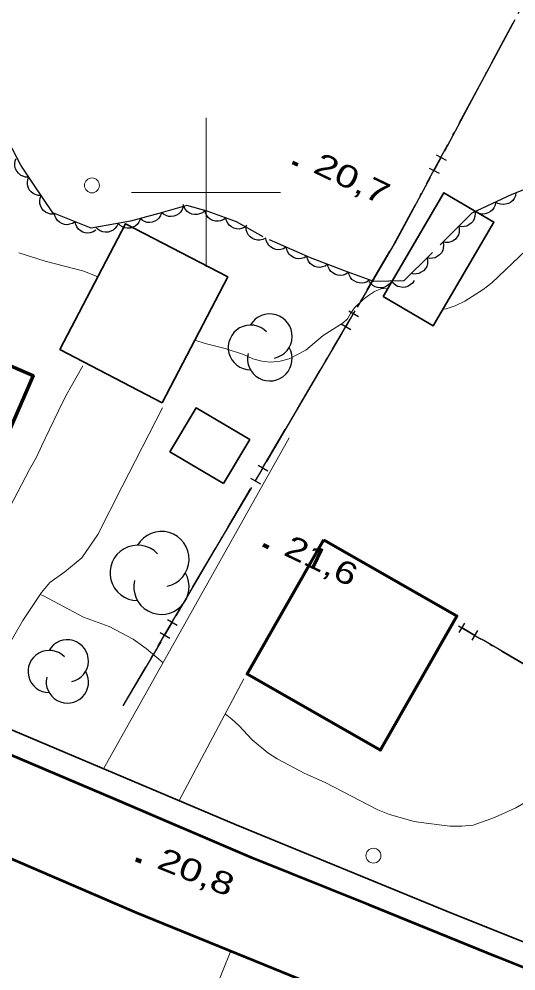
# Model space of a CAD drawing. Extents: x 355726 to 357533, y 5103782 to 5105258.
# Drawn here: x 356587.5 to 356620.8, y 5104547.8 to 5104611.6 of the extents above; entities that cross this region are included whole.
import ezdxf

# ---------------------------------------------------------------- set-up
doc = ezdxf.new("R2010")
doc.units = 0
doc.header["$LTSCALE"] = 0.6
doc.linetypes.add('DOT_DASHED', pattern=[7.7, 5, -1.2, 0.3, -1.2])
doc.linetypes.add('LONG_DASHED', pattern=[7.5, 6, -1.5])
for name, color, linetype, lineweight in [('19', 7, 'Continuous', 13), ('2', 7, 'LONG_DASHED', 13), ('21', 7, 'LONG_DASHED', 35), ('22', 7, 'Continuous', 13), ('3', 7, 'Continuous', 140), ('31', 7, 'Continuous', 35), ('36', 7, 'Continuous', 13), ('37', 7, 'Continuous', 13), ('44', 7, 'Continuous', 25), ('61', 7, 'Continuous', 13)]:
    doc.layers.add(name, color=color, linetype=linetype, lineweight=lineweight)

msp = doc.modelspace()

# ---------------------------------------------------------------- linework, layer by layer
at = {"layer": '19'}
for p, q in [((356593.14, 5104561.34), (356605.58, 5104583.55)), ((356598.2, 5104559.21), (356602.53, 5104567.37)), ((356601.67, 5104549.13), (356591.42, 5104523.88))]:
    msp.add_line(p, q, dxfattribs=at)
for points in [[(356580.78, 5104566.58), (356581.58, 5104568.15), (356582.66, 5104570.4), (356583.17, 5104571.49), (356584.24, 5104573.56), (356584.68, 5104574.5), (356585.15, 5104575.51), (356585.74, 5104576.56), (356586.86, 5104578.9), (356588.18, 5104581.42), (356588.65, 5104582.24), (356589, 5104583.02), (356589.52, 5104584.11), (356590.12, 5104585.35), (356590.6, 5104586.36), (356591.74, 5104588.37)], [(356584.74, 5104564.9), (356584.97, 5104565.75), (356585.29, 5104566.85), (356585.84, 5104567.82), (356586.7, 5104569.5), (356587.72, 5104571.3), (356588.97, 5104573.17), (356589.54, 5104573.83), (356590.54, 5104574.55), (356591.67, 5104575.49), (356592.21, 5104576.27), (356592.76, 5104577.05), (356594.38, 5104580.28), (356597.08, 5104585.55)]]:
    msp.add_lwpolyline(points, dxfattribs=at)
at = {"layer": '2', "linetype": 'Continuous'}
for points in [[(356625.31, 5104613.31), (356625.35, 5104611.02), (356625.11, 5104610.54), (356625.04, 5104610.18), (356625.02, 5104609.65), (356625.1, 5104608.63), (356625.08, 5104607.34), (356625.37, 5104605.62), (356625.46, 5104604), (356625.46, 5104602.73), (356625.4, 5104602.09), (356625.24, 5104601.51), (356624.78, 5104600.46), (356624.09, 5104598.36), (356623.86, 5104597.93), (356623.49, 5104597.51), (356622.48, 5104596.76), (356621.44, 5104596.13), (356619.15, 5104593.94), (356618.57, 5104593.49), (356617.35, 5104592.7), (356616.7, 5104592.4), (356616.1, 5104592.19), (356615.85, 5104592.16)], [(356587.46, 5104595.94), (356589.23, 5104595.38), (356591.82, 5104594.72), (356592.76, 5104594.33)], [(356599.26, 5104590.09), (356599.95, 5104589.86), (356601.28, 5104589.53), (356602.52, 5104589.12), (356603.13, 5104588.84), (356603.73, 5104588.68), (356604.32, 5104588.61), (356604.96, 5104588.69), (356605.58, 5104588.84), (356606.68, 5104589.42), (356607.85, 5104590.41), (356609.19, 5104591.25), (356609.49, 5104591.53), (356609.67, 5104591.87), (356609.95, 5104592.25), (356610.52, 5104592.82), (356610.88, 5104593.09), (356611.28, 5104593.36), (356611.71, 5104593.53), (356612.18, 5104593.55)], [(356597.12, 5104568.45), (356596, 5104569.42), (356595.12, 5104570.03), (356593.51, 5104570.9), (356591.79, 5104571.51), (356589.12, 5104572.94), (356588.88, 5104573.03)], [(356622.02, 5104559.47), (356620.76, 5104558.74), (356619.33, 5104558.09), (356617.9, 5104557.57), (356617.14, 5104557.5), (356616.34, 5104557.51), (356614.76, 5104557.69), (356613.94, 5104557.82), (356612.3, 5104558.28), (356611.52, 5104558.59), (356607.99, 5104560.42), (356606.62, 5104561.03), (356604.76, 5104562.01), (356604.15, 5104562.41), (356603.1, 5104563.3), (356602.2, 5104564.26), (356601.74, 5104564.68), (356601.29, 5104565.03)]]:
    msp.add_lwpolyline(points, dxfattribs=at)
at = {"layer": '21', "linetype": 'Continuous', "lineweight": 53}
for points in [[(356693.14, 5104528.73), (356686.68, 5104529.92), (356680.03, 5104531.03), (356673.33, 5104532.33), (356665.22, 5104534.03), (356657.79, 5104535.79), (356652.65, 5104537.11), (356647.74, 5104538.45), (356642.86, 5104540.01), (356635.96, 5104542.32), (356627.51, 5104545.55), (356619.53, 5104548.72), (356610.91, 5104552.22), (356603.07, 5104555.38), (356593.89, 5104559.3), (356586.78, 5104562.33), (356578.28, 5104565.76), (356566.31, 5104570.9), (356552.24, 5104576.88), (356535.87, 5104583.82), (356518.47, 5104591.44)], [(356523.7, 5104582.01), (356532.74, 5104578.12), (356543.84, 5104573.55), (356554.84, 5104568.88), (356564.31, 5104564.76), (356575.06, 5104560.38), (356580.66, 5104557.99), (356585.71, 5104555.84), (356585.91, 5104555.76), (356595.32, 5104551.71), (356605.09, 5104547.74), (356615.3, 5104543.55), (356624.81, 5104539.71), (356632.34, 5104536.86), (356640.18, 5104534.16), (356644.62, 5104532.78), (356647.74, 5104531.82), (356656.47, 5104529.46), (356664.44, 5104527.84), (356667.19, 5104527.23), (356672.07, 5104526.15), (356673.3, 5104525.88), (356683.29, 5104524.12), (356693.15, 5104522.5)]]:
    msp.add_lwpolyline(points, dxfattribs=at)
at = {"layer": '22', "lineweight": 35}
msp.add_lwpolyline([(356517.76, 5104593.42), (356532.75, 5104586.84), (356557.23, 5104576.44), (356579.99, 5104566.91), (356584.74, 5104564.9), (356602.02, 5104557.59), (356616.07, 5104551.83), (356627.55, 5104547.21), (356637.92, 5104543.34), (356648.95, 5104539.92), (356661.44, 5104536.63), (356672.33, 5104534.13), (356676.16, 5104533.42), (356680.85, 5104532.55), (356682.64, 5104532.23), (356688.85, 5104531.14), (356694.02, 5104530.23)], dxfattribs=at)
at = {"layer": '3'}
for p, q in [((356605.8, 5104602.01), (356606.16, 5104601.84)), ((356603.83, 5104576.36), (356604.19, 5104576.19)), ((356595.29, 5104555.27), (356595.66, 5104555.12))]:
    msp.add_line(p, q, dxfattribs=at)
at = {"layer": '31'}
for points in [[(356611.86, 5104593.01), (356615.94, 5104599.98), (356619.29, 5104598.01), (356615.21, 5104591.05), (356611.86, 5104593.01)], [(356597.06, 5104585.89), (356601.46, 5104594.33), (356594.61, 5104597.9), (356590.21, 5104589.47), (356597.06, 5104585.89)], [(356601.18, 5104580.47), (356597.58, 5104582.61), (356599.33, 5104585.55), (356602.93, 5104583.42), (356601.18, 5104580.47)]]:
    msp.add_lwpolyline(points, close=True, dxfattribs=at)
at = {"layer": '31', "lineweight": 70}
for points in [[(356584.16, 5104577.94), (356574.51, 5104582.13), (356577.86, 5104589.84), (356584.13, 5104587.11), (356585.03, 5104589.18), (356588.41, 5104587.71), (356584.16, 5104577.94)], [(356607.9, 5104576.7), (356616.81, 5104571.61), (356611.66, 5104562.59), (356602.75, 5104567.7), (356607.9, 5104576.7)]]:
    msp.add_lwpolyline(points, close=True, dxfattribs=at)
at = {"layer": '36'}
for centre in [(356592.359, 5104600.47), (356611.219, 5104555.52)]:
    msp.add_circle(centre, 0.5, dxfattribs=at)
at = {"layer": '37', "lineweight": 25}
for p, q in [((356618.35, 5104607.18), (356620.72, 5104611.59)), ((356615.99, 5104602.78), (356618.35, 5104607.18)), ((356615.28, 5104601.46), (356615.75, 5104602.34)), ((356615.42, 5104602.52), (356616.08, 5104602.16)), ((356614.95, 5104601.63), (356615.61, 5104601.28)), ((356612.67, 5104596.61), (356615.04, 5104601.02)), ((356609.39, 5104591.01), (356609.89, 5104591.87)), ((356609.57, 5104592.06), (356610.22, 5104591.68)), ((356609.06, 5104591.19), (356609.71, 5104590.81)), ((356606.6, 5104586.26), (356609.13, 5104590.57)), ((356604.07, 5104581.95), (356606.6, 5104586.26)), ((356603.31, 5104580.65), (356603.82, 5104581.52)), ((356603.5, 5104581.71), (356604.14, 5104581.33)), ((356600.53, 5104575.91), (356603.06, 5104580.22)), ((356602.99, 5104580.84), (356603.64, 5104580.46)), ((356598, 5104571.6), (356600.53, 5104575.91)), ((356597.43, 5104571.35), (356598.07, 5104570.98)), ((356597.24, 5104570.3), (356597.75, 5104571.17)), ((356616.97, 5104570.48), (356617.35, 5104571.12)), ((356618.02, 5104570.29), (356617.16, 5104570.8)), ((356596.92, 5104570.49), (356597.57, 5104570.11)), ((356617.83, 5104569.97), (356618.21, 5104570.61)), ((356622.76, 5104567.5), (356618.45, 5104570.04)), ((356594.46, 5104565.56), (356596.99, 5104569.87))]:
    msp.add_line(p, q, dxfattribs=at)
at = {"layer": '37', "linetype": 'DOT_DASHED', "lineweight": 25}
for points in [[(356594.44, 5104565.57), (356612.59, 5104596.51), (356621.81, 5104613.66), (356628.73, 5104625.14)], [(356633.38, 5104561.93), (356626.39, 5104565.34), (356616.91, 5104570.92)]]:
    msp.add_lwpolyline(points, dxfattribs=at)
at = {"layer": '37', "lineweight": 25}
msp.add_lwpolyline([(356610.15, 5104592.3), (356612.61, 5104596.5), (356612.67, 5104596.61)], dxfattribs=at)
at = {"layer": '44', "linetype": 'DOT_DASHED'}
msp.add_lwpolyline([(356622.54, 5104600.67), (356620.49, 5104599.86), (356617.81, 5104598.61), (356615.04, 5104595.83), (356613.26, 5104594.08), (356611.25, 5104594.03), (356609.28, 5104594.74), (356607.01, 5104595.62), (356603.84, 5104597.01), (356602.04, 5104598.02), (356600.08, 5104598.73), (356598.71, 5104599.11), (356596.83, 5104598.59), (356594.95, 5104598.07), (356592.31, 5104597.59), (356589.74, 5104598.64), (356588.45, 5104600.55), (356587.59, 5104601.82), (356586.48, 5104603.98)], dxfattribs=at)
at = {"layer": '44'}
for points in [[(356588.12, 5104601.03), (356587.91, 5104601.03), (356587.72, 5104601.09), (356587.57, 5104601.16), (356587.44, 5104601.28), (356587.32, 5104601.42), (356587.24, 5104601.59), (356587.19, 5104601.75), (356587.19, 5104601.92), (356587.22, 5104602.11), (356587.28, 5104602.28)], [(356588.96, 5104599.79), (356588.75, 5104599.79), (356588.56, 5104599.85), (356588.41, 5104599.92), (356588.28, 5104600.03), (356588.16, 5104600.18), (356588.08, 5104600.35), (356588.03, 5104600.51), (356588.03, 5104600.68), (356588.06, 5104600.87), (356588.12, 5104601.03)], [(356589.8, 5104598.55), (356589.59, 5104598.55), (356589.4, 5104598.61), (356589.25, 5104598.68), (356589.12, 5104598.79), (356589, 5104598.93), (356588.92, 5104599.11), (356588.87, 5104599.26), (356588.87, 5104599.44), (356588.9, 5104599.62), (356588.96, 5104599.79)], [(356620.76, 5104599.99), (356620.73, 5104599.78), (356620.64, 5104599.6), (356620.55, 5104599.46), (356620.42, 5104599.35), (356620.26, 5104599.26), (356620.07, 5104599.21), (356619.91, 5104599.18), (356619.74, 5104599.2), (356619.56, 5104599.26), (356619.4, 5104599.35)], [(356598.47, 5104599.04), (356598.4, 5104598.85), (356598.29, 5104598.68), (356598.17, 5104598.56), (356598.02, 5104598.47), (356597.85, 5104598.41), (356597.66, 5104598.39), (356597.49, 5104598.39), (356597.33, 5104598.44), (356597.16, 5104598.53), (356597.02, 5104598.64)], [(356599.92, 5104598.78), (356599.76, 5104598.64), (356599.57, 5104598.56), (356599.41, 5104598.51), (356599.24, 5104598.52), (356599.05, 5104598.55), (356598.88, 5104598.63), (356598.74, 5104598.72), (356598.63, 5104598.85), (356598.53, 5104599.01), (356598.47, 5104599.18)], [(356601.33, 5104598.28), (356601.16, 5104598.15), (356600.97, 5104598.09), (356600.81, 5104598.06), (356600.63, 5104598.07), (356600.45, 5104598.12), (356600.29, 5104598.21), (356600.15, 5104598.31), (356600.05, 5104598.45), (356599.96, 5104598.61), (356599.92, 5104598.79)], [(356617.99, 5104598.79), (356618.03, 5104598.59), (356618.01, 5104598.39), (356617.97, 5104598.23), (356617.89, 5104598.07), (356617.77, 5104597.93), (356617.61, 5104597.82), (356617.47, 5104597.74), (356617.3, 5104597.71), (356617.11, 5104597.7), (356616.93, 5104597.73)], [(356619.4, 5104599.35), (356619.37, 5104599.15), (356619.28, 5104598.96), (356619.19, 5104598.83), (356619.06, 5104598.71), (356618.9, 5104598.62), (356618.71, 5104598.57), (356618.55, 5104598.54), (356618.38, 5104598.57), (356618.2, 5104598.63), (356618.05, 5104598.72)], [(356591.23, 5104598.03), (356591.06, 5104597.91), (356590.86, 5104597.86), (356590.7, 5104597.83), (356590.53, 5104597.85), (356590.35, 5104597.91), (356590.19, 5104598.01), (356590.06, 5104598.11), (356589.96, 5104598.25), (356589.88, 5104598.42), (356589.84, 5104598.6)], [(356595.59, 5104598.19), (356595.51, 5104598), (356595.38, 5104597.84), (356595.25, 5104597.73), (356595.09, 5104597.66), (356594.91, 5104597.61), (356594.72, 5104597.61), (356594.56, 5104597.62), (356594.4, 5104597.69), (356594.24, 5104597.79), (356594.12, 5104597.92)], [(356597.02, 5104598.64), (356596.96, 5104598.45), (356596.84, 5104598.28), (356596.73, 5104598.16), (356596.57, 5104598.07), (356596.4, 5104598.01), (356596.21, 5104597.99), (356596.05, 5104597.99), (356595.88, 5104598.04), (356595.72, 5104598.13), (356595.58, 5104598.24)], [(356602.74, 5104597.77), (356602.57, 5104597.64), (356602.38, 5104597.58), (356602.22, 5104597.54), (356602.04, 5104597.56), (356601.86, 5104597.61), (356601.7, 5104597.7), (356601.56, 5104597.8), (356601.46, 5104597.94), (356601.37, 5104598.1), (356601.33, 5104598.28)], [(356592.62, 5104597.46), (356592.45, 5104597.35), (356592.25, 5104597.29), (356592.09, 5104597.26), (356591.91, 5104597.28), (356591.74, 5104597.34), (356591.58, 5104597.44), (356591.45, 5104597.54), (356591.35, 5104597.69), (356591.27, 5104597.85), (356591.23, 5104598.03)], [(356594.12, 5104597.92), (356594.03, 5104597.73), (356593.9, 5104597.57), (356593.78, 5104597.46), (356593.62, 5104597.39), (356593.44, 5104597.34), (356593.25, 5104597.34), (356593.08, 5104597.35), (356592.92, 5104597.42), (356592.77, 5104597.52), (356592.64, 5104597.65)], [(356604, 5104596.92), (356603.81, 5104596.83), (356603.61, 5104596.79), (356603.45, 5104596.79), (356603.28, 5104596.83), (356603.11, 5104596.91), (356602.96, 5104597.03), (356602.84, 5104597.14), (356602.76, 5104597.3), (356602.7, 5104597.48), (356602.69, 5104597.66)], [(356616.93, 5104597.73), (356616.97, 5104597.53), (356616.95, 5104597.32), (356616.91, 5104597.16), (356616.83, 5104597.01), (356616.71, 5104596.87), (356616.55, 5104596.76), (356616.41, 5104596.68), (356616.24, 5104596.64), (356616.05, 5104596.64), (356615.88, 5104596.67)], [(356605.38, 5104596.34), (356605.2, 5104596.22), (356605.01, 5104596.17), (356604.84, 5104596.15), (356604.67, 5104596.17), (356604.49, 5104596.23), (356604.33, 5104596.34), (356604.21, 5104596.44), (356604.11, 5104596.59), (356604.04, 5104596.76), (356604.01, 5104596.94)], [(356606.75, 5104595.73), (356606.58, 5104595.62), (356606.38, 5104595.57), (356606.22, 5104595.55), (356606.04, 5104595.57), (356605.87, 5104595.63), (356605.71, 5104595.74), (356605.58, 5104595.84), (356605.49, 5104595.99), (356605.41, 5104596.16), (356605.38, 5104596.34)], [(356615.88, 5104596.67), (356615.92, 5104596.46), (356615.89, 5104596.26), (356615.86, 5104596.1), (356615.77, 5104595.95), (356615.65, 5104595.81), (356615.49, 5104595.7), (356615.35, 5104595.62), (356615.18, 5104595.58), (356614.99, 5104595.57), (356614.82, 5104595.61)], [(356608.15, 5104595.18), (356607.98, 5104595.06), (356607.78, 5104595), (356607.62, 5104594.97), (356607.44, 5104594.99), (356607.27, 5104595.04), (356607.1, 5104595.14), (356606.97, 5104595.24), (356606.87, 5104595.38), (356606.79, 5104595.55), (356606.75, 5104595.72)], [(356614.81, 5104595.61), (356614.85, 5104595.4), (356614.83, 5104595.2), (356614.79, 5104595.04), (356614.7, 5104594.89), (356614.58, 5104594.75), (356614.42, 5104594.64), (356614.28, 5104594.56), (356614.11, 5104594.53), (356613.92, 5104594.52), (356613.75, 5104594.56)], [(356609.55, 5104594.64), (356609.37, 5104594.52), (356609.18, 5104594.46), (356609.02, 5104594.43), (356608.84, 5104594.45), (356608.67, 5104594.5), (356608.5, 5104594.6), (356608.37, 5104594.69), (356608.27, 5104594.84), (356608.19, 5104595), (356608.15, 5104595.18)], [(356610.96, 5104594.13), (356610.79, 5104594.01), (356610.6, 5104593.94), (356610.44, 5104593.91), (356610.26, 5104593.93), (356610.08, 5104593.97), (356609.92, 5104594.07), (356609.78, 5104594.16), (356609.68, 5104594.3), (356609.59, 5104594.47), (356609.55, 5104594.64)], [(356612.44, 5104594.06), (356612.33, 5104593.88), (356612.17, 5104593.75), (356612.03, 5104593.66), (356611.87, 5104593.61), (356611.68, 5104593.59), (356611.49, 5104593.62), (356611.33, 5104593.66), (356611.18, 5104593.75), (356611.05, 5104593.88), (356610.94, 5104594.02)], [(356613.94, 5104594.1), (356613.83, 5104593.92), (356613.67, 5104593.79), (356613.53, 5104593.7), (356613.36, 5104593.65), (356613.18, 5104593.63), (356612.99, 5104593.66), (356612.83, 5104593.7), (356612.68, 5104593.79), (356612.55, 5104593.91), (356612.44, 5104594.06)]]:
    msp.add_lwpolyline(points, dxfattribs=at)
for centre, radius, start, end in [((356604.276, 5104590.353), 1.498, 282.26917, 149.72626), ((356602.987, 5104589.604), 1.498, 44.11537, 269.80396), ((356604.276, 5104588.855), 1.498, 166.93686, 29.62122), ((356597.014, 5104575.409), 1.854, 282.26917, 149.72626), ((356595.42, 5104574.482), 1.854, 44.11537, 269.80396), ((356597.014, 5104573.555), 1.854, 166.93686, 29.62122), ((356590.712, 5104568.581), 1.417, 282.26917, 149.72626), ((356589.493, 5104567.872), 1.417, 44.11537, 269.80396), ((356590.712, 5104567.164), 1.417, 166.93686, 29.62122)]:
    msp.add_arc(centre, radius, start, end, dxfattribs=at)
at = {"layer": '61'}
for p, q in [((356600, 5104595), (356600, 5104605)), ((356595, 5104600), (356605, 5104600))]:
    msp.add_line(p, q, dxfattribs=at)

# ---------------------------------------------------------------- texts
at = {"layer": '3'}
for s, rotation, width, p in [('20,7   ', 334.423, 1.35, (356607.09, 5104601.38)), ('21,6   ', 334.423, 1.3, (356605.12, 5104575.72)), ('20,8   ', 338.083, 1.35, (356596.62, 5104554.72))]:
    msp.add_text(s, height=1.5, rotation=rotation, dxfattribs=dict(at, width=width)).set_placement(p)

doc.saveas('drawing.dxf')
